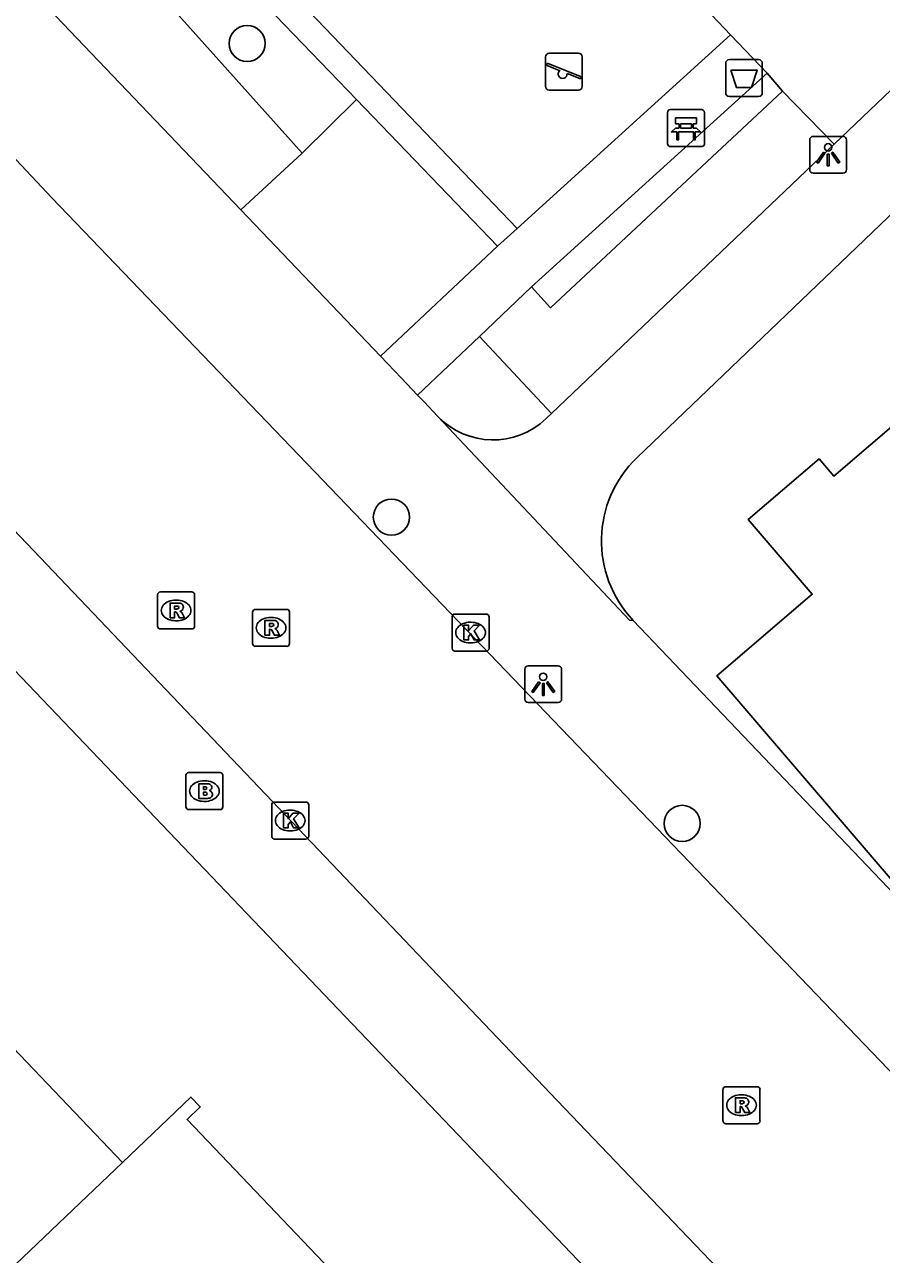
# Model space of a CAD drawing. Extents: x 159353 to 160616, y 385893 to 387321.
# Drawn here: x 160008.86 to 160032.04, y 386452.66 to 386485.93 of the extents above; entities that cross this region are included whole.
import ezdxf

# ---------------------------------------------------------------- set-up
doc = ezdxf.new("R2010")
doc.units = 0
for name, color, linetype in [('IMGEO_Afvalbak', 7, 'Continuous'), ('IMGEO_Bank', 7, 'Continuous'), ('IMGEO_Boom', 7, 'Continuous'), ('IMGEO_Brandkraan', 7, 'Continuous'), ('IMGEO_Groenvoorziening', 7, 'Continuous'), ('IMGEO_Haag', 7, 'Continuous'), ('IMGEO_Kolk', 7, 'Continuous'), ('IMGEO_Lichtpunt', 7, 'Continuous'), ('IMGEO_Pand', 7, 'Continuous'), ('IMGEO_Rijbaan_lokaal_open', 7, 'Continuous'), ('IMGEO_Rioolput', 7, 'Continuous'), ('IMGEO_Speelvoorziening', 7, 'Continuous'), ('IMGEO_Voetpad_halfverhard', 7, 'Continuous'), ('IMGEO_Voetpad_open', 7, 'Continuous')]:
    doc.layers.add(name, color=color, linetype=linetype)

msp = doc.modelspace()

# ---------------------------------------------------------------- linework, layer by layer
at = {"layer": 'IMGEO_Afvalbak'}
for p, q in [((160027.825, 386484.084), (160027.825, 386484.884)), ((160027.825, 386484.884), (160027.825, 386484.084)), ((160027.925, 386484.984), (160028.715, 386484.984)), ((160028.715, 386484.984), (160027.925, 386484.984)), ((160028.815, 386484.884), (160028.815, 386484.084)), ((160028.815, 386484.084), (160028.815, 386484.884)), ((160028.715, 386483.984), (160027.925, 386483.984)), ((160027.925, 386483.984), (160028.715, 386483.984))]:
    msp.add_line(p, q, dxfattribs=at)
msp.add_lwpolyline([(160027.968, 386484.698), (160028.672, 386484.698), (160028.523, 386484.228), (160028.117, 386484.228), (160027.968, 386484.698)], dxfattribs=at)
for centre, start, end in [((160027.925, 386484.884), 90, 180), ((160027.925, 386484.884), 90, 180), ((160028.715, 386484.884), 0, 90), ((160028.715, 386484.884), 360, 90), ((160027.925, 386484.084), 180, 270), ((160027.925, 386484.084), 180, 270), ((160028.715, 386484.084), 270, 0), ((160028.715, 386484.084), 270, 0)]:
    msp.add_arc(centre, 0.1, start, end, dxfattribs=at)
at = {"layer": 'IMGEO_Bank'}
for p, q in [((160026.254, 386482.705), (160026.254, 386483.546)), ((160026.254, 386483.546), (160026.254, 386482.705)), ((160026.329, 386483.63), (160027.17, 386483.63)), ((160027.17, 386483.63), (160026.329, 386483.63)), ((160027.254, 386483.555), (160027.254, 386482.714)), ((160027.254, 386482.714), (160027.254, 386483.555)), ((160026.563, 386483.136), (160026.563, 386483.242)), ((160026.607, 386483.242), (160026.607, 386483.136)), ((160026.895, 386483.248), (160026.613, 386483.248)), ((160026.901, 386483.136), (160026.901, 386483.242)), ((160026.945, 386483.242), (160026.945, 386483.136)), ((160026.951, 386483.028), (160026.558, 386483.028)), ((160026.613, 386483.13), (160026.895, 386483.13)), ((160027.179, 386482.63), (160026.338, 386482.63)), ((160026.338, 386482.63), (160027.179, 386482.63))]:
    msp.add_line(p, q, dxfattribs=at)
for points in [[(160026.557, 386483.248), (160026.471, 386483.248), (160026.471, 386483.409), (160027.034, 386483.409), (160027.034, 386483.248), (160026.951, 386483.248)], [(160026.501, 386483.028), (160026.359, 386483.028), (160026.471, 386483.13), (160026.557, 386483.13)], [(160026.551, 386483.021), (160026.551, 386482.814), (160026.508, 386482.814), (160026.508, 386483.021)], [(160026.951, 386483.13), (160027.034, 386483.13), (160027.146, 386483.028), (160027.007, 386483.028)], [(160027.001, 386483.021), (160027.001, 386482.814), (160026.957, 386482.814), (160026.957, 386483.021)]]:
    msp.add_lwpolyline(points, dxfattribs=at)
for centre, radius, start, end in [((160026.332, 386483.552), 0.0779, 92.4484, 184.2845), ((160026.332, 386483.552), 0.0779, 92.4484, 184.2845), ((160027.176, 386483.552), 0.0779, 2.4484, 94.2845), ((160027.176, 386483.552), 0.0779, 2.4484, 94.2845), ((160026.556, 386483.241), 0.00671, 2.8957, 87.1043), ((160026.556, 386483.137), 0.00671, 272.8957, 357.1043), ((160026.613, 386483.241), 0.00671, 92.8957, 177.1043), ((160026.613, 386483.137), 0.00671, 182.8957, 267.1043), ((160026.895, 386483.241), 0.00671, 2.8957, 87.1043), ((160026.895, 386483.137), 0.00671, 272.8957, 357.1043), ((160026.952, 386483.241), 0.00671, 92.8957, 177.1043), ((160026.952, 386483.137), 0.00671, 182.8957, 267.1043), ((160026.501, 386483.021), 0.00671, 2.8957, 87.1043), ((160026.558, 386483.021), 0.00671, 92.8957, 177.1043), ((160026.95, 386483.021), 0.00671, 2.8957, 87.1043), ((160027.007, 386483.021), 0.00671, 92.8957, 177.1043), ((160026.332, 386482.708), 0.0779, 182.4484, 274.2845), ((160026.332, 386482.708), 0.0779, 182.4484, 274.2845), ((160027.176, 386482.708), 0.0779, 272.4484, 4.2845), ((160027.176, 386482.708), 0.0779, 272.4484, 4.2845)]:
    msp.add_arc(centre, radius, start, end, dxfattribs=at)
at = {"layer": 'IMGEO_Boom'}
for centre in [(160014.883, 386485.419), (160018.784, 386472.607), (160026.647, 386464.321)]:
    msp.add_circle(centre, 0.489, dxfattribs=at)
at = {"layer": 'IMGEO_Brandkraan'}
for p, q in [((160013.225, 386464.769), (160013.225, 386465.621)), ((160013.3, 386465.695), (160014.152, 386465.695)), ((160014.226, 386465.621), (160014.226, 386464.769)), ((160013.713, 386465.475), (160013.738, 386465.475)), ((160013.736, 386464.915), (160013.711, 386464.915)), ((160014.152, 386464.695), (160013.3, 386464.695))]:
    msp.add_line(p, q, dxfattribs=at)
for points in [[(160013.225, 386464.769), (160013.225, 386465.621)], [(160013.3, 386465.695), (160014.152, 386465.695)], [(160014.226, 386465.621), (160014.226, 386464.769)], [(160013.573, 386465.395), (160013.573, 386464.995), (160013.786, 386464.995)], [(160013.804, 386465.395), (160013.573, 386465.395)], [(160013.752, 386465.314), (160013.698, 386465.314), (160013.698, 386465.238)], [(160013.698, 386465.238), (160013.751, 386465.238)], [(160013.76, 386465.162), (160013.698, 386465.162), (160013.698, 386465.081)], [(160013.698, 386465.081), (160013.76, 386465.081)], [(160014.152, 386464.695), (160013.3, 386464.695)]]:
    msp.add_lwpolyline(points, dxfattribs=at)
for centre, radius, start, end in [((160013.302, 386465.619), 0.0765, 91.552, 178.448), ((160013.302, 386465.619), 0.0765, 91.552, 178.448), ((160014.15, 386465.619), 0.0765, 1.552, 88.448), ((160014.15, 386465.619), 0.0765, 1.552, 88.448), ((160013.753, 386465.276), 0.0379, 267.8285, 90.9355), ((160013.808, 386465.25), 0.145, 59.4692, 91.5367), ((160013.833, 386465.297), 0.0922, 285.5137, 58.1501), ((160013.838, 386465.105), 0.105, 301.3115, 78.989), ((160013.761, 386465.121), 0.0404, 269.8759, 90.5077), ((160013.792, 386465.246), 0.251, 268.6676, 293.5347), ((160013.302, 386464.771), 0.0765, 181.552, 268.448), ((160013.302, 386464.771), 0.0765, 181.552, 268.448), ((160014.15, 386464.771), 0.0765, 271.552, 358.448), ((160014.15, 386464.771), 0.0765, 271.552, 358.448)]:
    msp.add_arc(centre, radius, start, end, dxfattribs=at)
for centre, major_axis, ratio, start_param, end_param in [((160013.712, 386465.195), (-0.387, 0.002), 0.722429, 4.712389, 7.853982), ((160013.737, 386465.195), (-0.39, 0.002), 0.717154, 1.570796, 4.712389)]:
    msp.add_ellipse(centre, major_axis=major_axis, ratio=ratio, start_param=start_param, end_param=end_param, dxfattribs=at)
at = {"layer": 'IMGEO_Groenvoorziening'}
for points in [[(160019.11, 386495.147), (160011.71, 386487.661), (160016.374, 386482.448)], [(160027.959, 386485.658), (160020.645, 386493.366)], [(160030.759, 386482.699), (160029.366, 386484.13)], [(160016.374, 386482.448), (160017.844, 386483.9)], [(160016.374, 386482.448), (160014.709, 386480.919)], [(160023.118, 386475.41), (160021.168, 386477.491)]]:
    msp.add_lwpolyline(points, dxfattribs=at)
at = {"layer": 'IMGEO_Haag'}
for points in [[(160020.214, 386493.866), (160013.949, 386487.955), (160017.844, 386483.9)], [(160022.186, 386480.414), (160014.91, 386488.015), (160020.645, 386493.366)], [(160029.366, 386484.13), (160028.946, 386484.618)], [(160022.576, 386478.832), (160023.084, 386478.271), (160029.366, 386484.13)], [(160017.844, 386483.9), (160021.65, 386479.939)]]:
    msp.add_lwpolyline(points, dxfattribs=at)
at = {"layer": 'IMGEO_Kolk'}
for p, q in [((160020.426, 386469.057), (160020.426, 386469.909)), ((160020.501, 386469.983), (160021.353, 386469.983)), ((160021.427, 386469.909), (160021.427, 386469.057)), ((160020.914, 386469.763), (160020.939, 386469.763)), ((160020.937, 386469.203), (160020.912, 386469.203)), ((160021.353, 386468.983), (160020.501, 386468.983)), ((160015.622, 386464.898), (160016.474, 386464.898)), ((160015.547, 386463.972), (160015.547, 386464.824)), ((160016.035, 386464.678), (160016.06, 386464.678)), ((160016.548, 386464.824), (160016.548, 386463.972)), ((160016.474, 386463.898), (160015.622, 386463.898)), ((160016.058, 386464.118), (160016.033, 386464.118))]:
    msp.add_line(p, q, dxfattribs=at)
for points in [[(160020.426, 386469.057), (160020.426, 386469.909)], [(160020.501, 386469.983), (160021.353, 386469.983)], [(160021.427, 386469.909), (160021.427, 386469.057)], [(160020.747, 386469.683), (160020.87, 386469.683), (160020.87, 386469.532), (160021, 386469.683), (160021.164, 386469.683), (160021.018, 386469.532), (160021.171, 386469.283), (160021.019, 386469.283), (160020.934, 386469.447), (160020.87, 386469.38), (160020.87, 386469.283), (160020.747, 386469.283), (160020.747, 386469.683)], [(160021.353, 386468.983), (160020.501, 386468.983)], [(160015.622, 386464.898), (160016.474, 386464.898)], [(160015.547, 386463.972), (160015.547, 386464.824)], [(160015.868, 386464.598), (160015.991, 386464.598), (160015.991, 386464.447), (160016.121, 386464.598), (160016.285, 386464.598), (160016.139, 386464.447), (160016.292, 386464.198), (160016.14, 386464.198), (160016.055, 386464.362), (160015.991, 386464.295), (160015.991, 386464.198), (160015.868, 386464.198), (160015.868, 386464.598)], [(160016.548, 386464.824), (160016.548, 386463.972)], [(160016.474, 386463.898), (160015.622, 386463.898)]]:
    msp.add_lwpolyline(points, dxfattribs=at)
for centre, start, end in [((160020.503, 386469.907), 91.552, 178.448), ((160020.503, 386469.907), 91.552, 178.448), ((160021.351, 386469.907), 1.552, 88.448), ((160021.351, 386469.907), 1.552, 88.448), ((160020.503, 386469.059), 181.552, 268.448), ((160020.503, 386469.059), 181.552, 268.448), ((160021.351, 386469.059), 271.552, 358.448), ((160021.351, 386469.059), 271.552, 358.448), ((160015.624, 386464.822), 91.552, 178.448), ((160015.624, 386464.822), 91.552, 178.448), ((160016.472, 386464.822), 1.552, 88.448), ((160016.472, 386464.822), 1.552, 88.448), ((160015.624, 386463.974), 181.552, 268.448), ((160015.624, 386463.974), 181.552, 268.448), ((160016.472, 386463.974), 271.552, 358.448), ((160016.472, 386463.974), 271.552, 358.448)]:
    msp.add_arc(centre, 0.0765, start, end, dxfattribs=at)
for centre, major_axis, ratio, start_param, end_param in [((160020.913, 386469.483), (-0.387, 0.002), 0.722429, 4.712389, 7.853982), ((160020.938, 386469.483), (-0.39, 0.002), 0.717154, 1.570796, 4.712389), ((160016.034, 386464.398), (-0.387, 0.002), 0.722429, 4.712389, 7.853982), ((160016.059, 386464.398), (-0.39, 0.002), 0.717154, 1.570796, 4.712389)]:
    msp.add_ellipse(centre, major_axis=major_axis, ratio=ratio, start_param=start_param, end_param=end_param, dxfattribs=at)
at = {"layer": 'IMGEO_Lichtpunt'}
for p, q in [((160030.097, 386482.812), (160030.097, 386482.005)), ((160030.097, 386482.812), (160030.097, 386482.005)), ((160030.999, 386482.907), (160030.191, 386482.907)), ((160030.999, 386482.907), (160030.191, 386482.907)), ((160031.093, 386482.005), (160031.093, 386482.812)), ((160031.093, 386482.005), (160031.093, 386482.812)), ((160030.191, 386481.911), (160030.999, 386481.911)), ((160030.191, 386481.911), (160030.999, 386481.911)), ((160023.293, 386468.585), (160022.485, 386468.585)), ((160023.293, 386468.585), (160022.485, 386468.585)), ((160022.391, 386468.49), (160022.391, 386467.683)), ((160022.391, 386468.49), (160022.391, 386467.683)), ((160023.387, 386467.683), (160023.387, 386468.49)), ((160023.387, 386467.683), (160023.387, 386468.49)), ((160022.485, 386467.589), (160023.293, 386467.589)), ((160022.485, 386467.589), (160023.293, 386467.589))]:
    msp.add_line(p, q, dxfattribs=at)
for points in [[(160030.471, 386482.476), (160030.51, 386482.448), (160030.322, 386482.186), (160030.284, 386482.213), (160030.471, 386482.476)], [(160030.683, 386482.448), (160030.721, 386482.475), (160030.908, 386482.213), (160030.869, 386482.185), (160030.683, 386482.448)], [(160030.573, 386482.428), (160030.62, 386482.428), (160030.62, 386482.106), (160030.573, 386482.106), (160030.573, 386482.428)], [(160022.765, 386468.154), (160022.804, 386468.126), (160022.616, 386467.864), (160022.578, 386467.891), (160022.765, 386468.154)], [(160022.867, 386468.106), (160022.914, 386468.106), (160022.914, 386467.784), (160022.867, 386467.784), (160022.867, 386468.106)], [(160022.977, 386468.126), (160023.015, 386468.153), (160023.202, 386467.891), (160023.163, 386467.863), (160022.977, 386468.126)]]:
    msp.add_lwpolyline(points, dxfattribs=at)
for centre in [(160030.596, 386482.61), (160022.89, 386468.288)]:
    msp.add_circle(centre, 0.0994, dxfattribs=at)
for centre, start, end in [((160030.191, 386482.812), 90, 180), ((160030.191, 386482.812), 90, 180), ((160030.999, 386482.812), 0, 90), ((160030.999, 386482.812), 0, 90), ((160030.191, 386482.005), 180, 270), ((160030.191, 386482.005), 180, 270), ((160030.999, 386482.005), 270, 0), ((160030.999, 386482.005), 270, 360), ((160022.485, 386468.49), 90, 180), ((160022.485, 386468.49), 90, 180), ((160023.293, 386468.49), 0, 90), ((160023.293, 386468.49), 0, 90), ((160022.485, 386467.683), 180, 270), ((160022.485, 386467.683), 180, 270), ((160023.293, 386467.683), 270, 0), ((160023.293, 386467.683), 270, 360)]:
    msp.add_arc(centre, 0.0946, start, end, dxfattribs=at)
at = {"layer": 'IMGEO_Pand'}
for points in [[(160034.693, 386477.087), (160030.753, 386473.712), (160030.35, 386474.182), (160028.435, 386472.542), (160030.166, 386470.522), (160027.584, 386468.311), (160033.777, 386461.08), (160034.021, 386461.289), (160033.046, 386462.429), (160035.611, 386464.626), (160034.9, 386465.456), (160034.465, 386465.964), (160040.093, 386470.785)], [(160006.33, 386460.577), (160011.508, 386455.149)], [(160011.508, 386455.149), (160013.361, 386456.917), (160013.616, 386456.65), (160013.257, 386456.307), (160018.234, 386451.089)], [(160011.508, 386455.149), (160004.961, 386448.904)]]:
    msp.add_lwpolyline(points, dxfattribs=at)
at = {"layer": 'IMGEO_Rijbaan_lokaal_open'}
for points in [[(160034.378, 386455.424), (160009.601, 386481.243), (160007.388, 386483.587)], [(160061.731, 386416.584), (160044.724, 386434.375), (160023.271, 386456.824), (160008.562, 386472.269), (160002.196, 386478.595)]]:
    msp.add_lwpolyline(points, dxfattribs=at)
at = {"layer": 'IMGEO_Rioolput'}
for p, q in [((160012.46, 386469.656), (160012.46, 386470.508)), ((160012.535, 386470.582), (160013.387, 386470.582)), ((160013.461, 386470.508), (160013.461, 386469.656)), ((160012.948, 386470.362), (160012.973, 386470.362)), ((160015.028, 386469.185), (160015.028, 386470.037)), ((160015.103, 386470.111), (160015.955, 386470.111)), ((160015.516, 386469.891), (160015.541, 386469.891)), ((160016.029, 386470.037), (160016.029, 386469.185)), ((160013.387, 386469.582), (160012.535, 386469.582)), ((160012.971, 386469.802), (160012.946, 386469.802)), ((160015.539, 386469.331), (160015.514, 386469.331)), ((160015.955, 386469.111), (160015.103, 386469.111)), ((160027.827, 386457.197), (160028.679, 386457.197)), ((160027.752, 386456.271), (160027.752, 386457.123)), ((160028.24, 386456.977), (160028.265, 386456.977)), ((160028.753, 386457.123), (160028.753, 386456.271)), ((160028.679, 386456.197), (160027.827, 386456.197)), ((160028.263, 386456.417), (160028.238, 386456.417))]:
    msp.add_line(p, q, dxfattribs=at)
for points in [[(160012.46, 386469.656), (160012.46, 386470.508)], [(160012.535, 386470.582), (160013.387, 386470.582)], [(160013.461, 386470.508), (160013.461, 386469.656)], [(160013.049, 386470.28), (160012.797, 386470.282), (160012.797, 386469.882)], [(160012.975, 386470.201), (160012.921, 386470.201), (160012.921, 386470.12)], [(160012.797, 386469.882), (160012.921, 386469.882), (160012.921, 386470.044), (160012.932, 386470.044)], [(160012.921, 386470.12), (160012.973, 386470.12)], [(160012.979, 386470.015), (160013.05, 386469.882), (160013.19, 386469.882), (160013.125, 386470.008)], [(160015.028, 386469.185), (160015.028, 386470.037)], [(160015.103, 386470.111), (160015.955, 386470.111)], [(160016.029, 386470.037), (160016.029, 386469.185)], [(160013.387, 386469.582), (160012.535, 386469.582)], [(160015.617, 386469.809), (160015.365, 386469.811), (160015.365, 386469.411)], [(160015.365, 386469.411), (160015.489, 386469.411), (160015.489, 386469.573), (160015.5, 386469.573)], [(160015.543, 386469.73), (160015.489, 386469.73), (160015.489, 386469.649)], [(160015.489, 386469.649), (160015.541, 386469.649)], [(160015.547, 386469.544), (160015.618, 386469.411), (160015.758, 386469.411), (160015.693, 386469.537)], [(160015.955, 386469.111), (160015.103, 386469.111)], [(160027.827, 386457.197), (160028.679, 386457.197)], [(160027.752, 386456.271), (160027.752, 386457.123)], [(160028.341, 386456.895), (160028.089, 386456.897), (160028.089, 386456.497)], [(160028.753, 386457.123), (160028.753, 386456.271)], [(160028.089, 386456.497), (160028.213, 386456.497), (160028.213, 386456.659), (160028.224, 386456.659)], [(160028.267, 386456.816), (160028.213, 386456.816), (160028.213, 386456.735)], [(160028.213, 386456.735), (160028.265, 386456.735)], [(160028.271, 386456.63), (160028.342, 386456.497), (160028.482, 386456.497), (160028.417, 386456.623)], [(160028.679, 386456.197), (160027.827, 386456.197)]]:
    msp.add_lwpolyline(points, dxfattribs=at)
for centre, radius, start, end in [((160012.537, 386470.506), 0.0765, 91.552, 178.448), ((160012.537, 386470.506), 0.0765, 91.552, 178.448), ((160013.385, 386470.506), 0.0765, 1.552, 88.448), ((160013.385, 386470.506), 0.0765, 1.552, 88.448), ((160012.981, 386470.105), 0.0964, 77.0061, 93.1865), ((160012.995, 386470.162), 0.0378, 276.6634, 79.6772), ((160013.048, 386470.17), 0.109, 350.3612, 89.416), ((160012.931, 386469.991), 0.0533, 26.0293, 88.6989), ((160012.957, 386470.309), 0.19, 274.7715, 282.9687), ((160013.046, 386470.17), 0.112, 277.5842, 350.9817), ((160013.03, 386469.955), 0.108, 29.5134, 73.7905), ((160015.105, 386470.035), 0.0765, 91.552, 178.448), ((160015.105, 386470.035), 0.0765, 91.552, 178.448), ((160015.953, 386470.035), 0.0765, 1.552, 88.448), ((160015.953, 386470.035), 0.0765, 1.552, 88.448), ((160012.537, 386469.658), 0.0765, 181.552, 268.448), ((160012.537, 386469.658), 0.0765, 181.552, 268.448), ((160013.385, 386469.658), 0.0765, 271.552, 358.448), ((160013.385, 386469.658), 0.0765, 271.552, 358.448), ((160015.499, 386469.52), 0.0533, 26.0293, 88.6989), ((160015.525, 386469.838), 0.19, 274.7715, 282.9687), ((160015.549, 386469.634), 0.0964, 77.0061, 93.1865), ((160015.563, 386469.691), 0.0378, 276.6634, 79.6772), ((160015.616, 386469.699), 0.109, 350.3612, 89.416), ((160015.614, 386469.699), 0.112, 277.5842, 350.9817), ((160015.598, 386469.484), 0.108, 29.5134, 73.7905), ((160015.105, 386469.187), 0.0765, 181.552, 268.448), ((160015.105, 386469.187), 0.0765, 181.552, 268.448), ((160015.953, 386469.187), 0.0765, 271.552, 358.448), ((160015.953, 386469.187), 0.0765, 271.552, 358.448), ((160027.829, 386457.121), 0.0765, 91.552, 178.448), ((160027.829, 386457.121), 0.0765, 91.552, 178.448), ((160028.677, 386457.121), 0.0765, 1.552, 88.448), ((160028.677, 386457.121), 0.0765, 1.552, 88.448), ((160028.34, 386456.785), 0.109, 350.3612, 89.416), ((160028.223, 386456.606), 0.0533, 26.0293, 88.6989), ((160028.249, 386456.924), 0.19, 274.7715, 282.9687), ((160028.273, 386456.72), 0.0964, 77.0061, 93.1865), ((160028.287, 386456.777), 0.0378, 276.6634, 79.6772), ((160028.338, 386456.785), 0.112, 277.5842, 350.9817), ((160028.322, 386456.57), 0.108, 29.5134, 73.7905), ((160027.829, 386456.273), 0.0765, 181.552, 268.448), ((160027.829, 386456.273), 0.0765, 181.552, 268.448), ((160028.677, 386456.273), 0.0765, 271.552, 358.448), ((160028.677, 386456.273), 0.0765, 271.552, 358.448)]:
    msp.add_arc(centre, radius, start, end, dxfattribs=at)
for centre, major_axis, ratio, start_param, end_param in [((160012.947, 386470.082), (-0.387, 0.002), 0.722429, 4.712389, 7.853982), ((160012.972, 386470.082), (-0.39, 0.002), 0.717154, 1.570796, 4.712389), ((160015.515, 386469.611), (-0.387, 0.002), 0.722429, 4.712389, 7.853982), ((160015.54, 386469.611), (-0.39, 0.002), 0.717154, 1.570796, 4.712389), ((160028.239, 386456.697), (-0.387, 0.002), 0.722429, 4.712389, 7.853982), ((160028.264, 386456.697), (-0.39, 0.002), 0.717154, 1.570796, 4.712389)]:
    msp.add_ellipse(centre, major_axis=major_axis, ratio=ratio, start_param=start_param, end_param=end_param, dxfattribs=at)
at = {"layer": 'IMGEO_Speelvoorziening'}
for p, q in [((160023.055, 386485.156), (160023.845, 386485.156)), ((160023.845, 386485.156), (160023.055, 386485.156)), ((160022.955, 386484.256), (160022.955, 386485.056)), ((160022.955, 386485.056), (160022.955, 386484.256)), ((160023.338, 386484.684), (160022.999, 386484.821)), ((160023.024, 386484.881), (160023.9, 386484.528)), ((160023.945, 386485.056), (160023.945, 386484.256)), ((160023.945, 386484.256), (160023.945, 386485.056)), ((160023.876, 386484.468), (160023.536, 386484.605)), ((160023.845, 386484.156), (160023.055, 386484.156)), ((160023.055, 386484.156), (160023.845, 386484.156))]:
    msp.add_line(p, q, dxfattribs=at)
for centre, radius, start, end in [((160023.055, 386485.056), 0.1, 90, 180), ((160023.055, 386485.056), 0.1, 90, 180), ((160023.845, 386485.056), 0.1, 0, 90), ((160023.845, 386485.056), 0.1, 360, 90), ((160023.012, 386484.851), 0.0327, 68.078, 248.078), ((160023.417, 386484.594), 0.12, 130.9928, 5.1632), ((160023.888, 386484.498), 0.0327, 248.078, 68.078), ((160023.055, 386484.256), 0.1, 180, 270), ((160023.055, 386484.256), 0.1, 180, 270), ((160023.845, 386484.256), 0.1, 270, 0), ((160023.845, 386484.256), 0.1, 270, 0)]:
    msp.add_arc(centre, radius, start, end, dxfattribs=at)
at = {"layer": 'IMGEO_Voetpad_halfverhard'}
for points in [[(160022.186, 386480.414), (160027.959, 386485.658)], [(160027.959, 386485.658), (160028.946, 386484.618)], [(160028.946, 386484.618), (160022.576, 386478.832)], [(160021.65, 386479.939), (160022.186, 386480.414)], [(160018.487, 386476.961), (160021.65, 386479.939)], [(160022.576, 386478.832), (160021.168, 386477.491)], [(160021.168, 386477.491), (160019.49, 386475.909)]]:
    msp.add_lwpolyline(points, dxfattribs=at)
at = {"layer": 'IMGEO_Voetpad_open'}
for points in [[(160025.427, 386474.216), (160044.084, 386492.088)], [(160040.317, 386491.842), (160040.137, 386491.644), (160030.759, 386482.699)], [(160014.709, 386480.919), (160009.321, 386486.566)], [(160023.118, 386475.41), (160030.759, 386482.699)], [(160014.709, 386480.919), (160018.487, 386476.961)], [(160000, 386477.455), (160062.705, 386411.774)], [(160019.49, 386475.909), (160019.056, 386476.365), (160018.487, 386476.961)], [(160019.49, 386475.909), (160019.669, 386475.722), (160020.042, 386475.331)], [(160025.326, 386469.813), (160025.227, 386469.821), (160020.041, 386475.325), (160020.042, 386475.331)], [(160022.971, 386475.27), (160023.118, 386475.41)], [(160039.476, 386454.971), (160025.326, 386469.813)]]:
    msp.add_lwpolyline(points, dxfattribs=at)
for centre, radius, start, end in [((160021.537, 386476.769), 2.074, 223.8816, 313.7322), ((160027.586, 386471.964), 3.12, 133.7926, 223.5793)]:
    msp.add_arc(centre, radius, start, end, dxfattribs=at)

doc.saveas('drawing.dxf')
